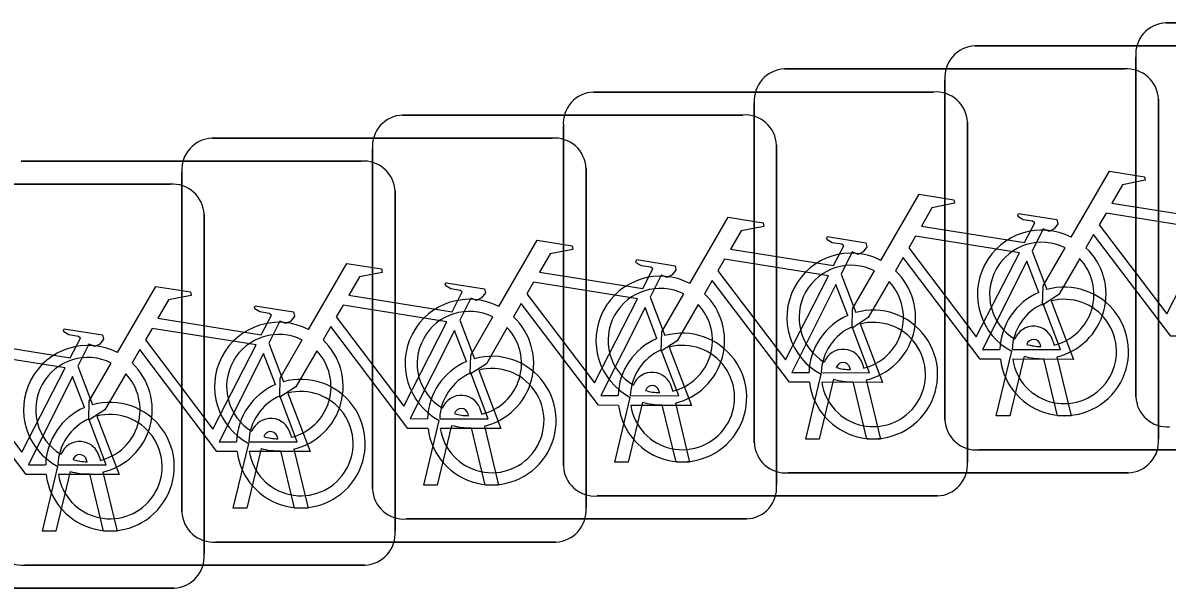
# Model space of a CAD drawing. Extents: x 162184 to 163154, y 385507 to 386516.
# Drawn here: x 162776.088 to 162778.917, y 386422.222 to 386423.621 of the extents above; entities that cross this region are included whole.
import ezdxf

# ---------------------------------------------------------------- set-up
doc = ezdxf.new("R2010")
doc.units = 0
doc.layers.add('IMGEO_Fietsenrek', color=7, linetype='Continuous')

msp = doc.modelspace()

# ---------------------------------------------------------------- linework, layer by layer
at = {"layer": 'IMGEO_Fietsenrek'}
for p, q in [((162778.9139, 386423.6205), (162779.7548, 386423.6205)), ((162779.7548, 386423.6205), (162778.9139, 386423.6205)), ((162778.4419, 386423.5635), (162779.2828, 386423.5635)), ((162779.2828, 386423.5635), (162778.4419, 386423.5635)), ((162778.8395, 386422.6959), (162778.8395, 386423.5368)), ((162778.8395, 386423.5368), (162778.8395, 386422.6959)), ((162777.9709, 386423.5065), (162778.8118, 386423.5065)), ((162778.8118, 386423.5065), (162777.9709, 386423.5065)), ((162778.3675, 386422.6389), (162778.3675, 386423.4798)), ((162778.3675, 386423.4798), (162778.3675, 386422.6389)), ((162777.4989, 386423.4495), (162778.3398, 386423.4495)), ((162778.3398, 386423.4495), (162777.4989, 386423.4495)), ((162778.8955, 386423.4321), (162778.8955, 386422.5912)), ((162778.8955, 386422.5912), (162778.8955, 386423.4321)), ((162777.8965, 386422.5819), (162777.8965, 386423.4228)), ((162777.8965, 386423.4228), (162777.8965, 386422.5819)), ((162777.0269, 386423.3925), (162777.8678, 386423.3925)), ((162777.8678, 386423.3925), (162777.0269, 386423.3925)), ((162778.4235, 386423.3751), (162778.4235, 386422.5342)), ((162778.4235, 386422.5342), (162778.4235, 386423.3751)), ((162777.4245, 386422.5249), (162777.4245, 386423.3658)), ((162777.4245, 386423.3658), (162777.4245, 386422.5249)), ((162776.5559, 386423.3355), (162777.3968, 386423.3355)), ((162777.3968, 386423.3355), (162776.5559, 386423.3355)), ((162777.9515, 386423.3181), (162777.9515, 386422.4772)), ((162777.9515, 386422.4772), (162777.9515, 386423.3181)), ((162776.9525, 386422.4679), (162776.9525, 386423.3088)), ((162776.9525, 386423.3088), (162776.9525, 386422.4679)), ((162776.0839, 386423.2785), (162776.9248, 386423.2785)), ((162776.9248, 386423.2785), (162776.0839, 386423.2785)), ((162777.4805, 386423.2611), (162777.4805, 386422.4202)), ((162777.4805, 386422.4202), (162777.4805, 386423.2611)), ((162776.4815, 386422.4109), (162776.4815, 386423.2518)), ((162776.4815, 386423.2518), (162776.4815, 386422.4109)), ((162775.6119, 386423.2215), (162776.4528, 386423.2215)), ((162776.4528, 386423.2215), (162775.6119, 386423.2215)), ((162777.0085, 386423.2041), (162777.0085, 386422.3632)), ((162777.0085, 386422.3632), (162777.0085, 386423.2041)), ((162776.5365, 386423.1471), (162776.5365, 386422.3062)), ((162776.5365, 386422.3062), (162776.5365, 386423.1471)), ((162778.5832, 386423.0562), (162778.6195, 386422.961)), ((162778.1112, 386422.9992), (162778.1475, 386422.904)), ((162777.6392, 386422.9422), (162777.6755, 386422.847)), ((162777.1682, 386422.8852), (162777.2045, 386422.79)), ((162778.6356, 386422.8314), (162778.6374, 386422.8235)), ((162776.6962, 386422.8282), (162776.7325, 386422.733)), ((162778.4945, 386422.6483), (162778.5328, 386422.8083)), ((162778.6049, 386422.8199), (162778.6039, 386422.8242)), ((162778.5632, 386422.7961), (162778.5279, 386422.6483)), ((162778.646, 386422.6483), (162778.6121, 386422.79)), ((162778.6444, 386422.7943), (162778.6794, 386422.6483)), ((162776.2242, 386422.7712), (162776.2605, 386422.676)), ((162778.0235, 386422.5913), (162778.0618, 386422.7513)), ((162778.1339, 386422.7629), (162778.1329, 386422.7672)), ((162778.1646, 386422.7744), (162778.1664, 386422.7665)), ((162778.0922, 386422.7391), (162778.0569, 386422.5913)), ((162778.175, 386422.5913), (162778.1411, 386422.733)), ((162778.1734, 386422.7373), (162778.2084, 386422.5913)), ((162777.5515, 386422.5343), (162777.5898, 386422.6943)), ((162777.6619, 386422.7059), (162777.6609, 386422.7102)), ((162777.6926, 386422.7174), (162777.6944, 386422.7095)), ((162777.6202, 386422.6821), (162777.5849, 386422.5343)), ((162777.703, 386422.5343), (162777.6691, 386422.676)), ((162777.7014, 386422.6803), (162777.7364, 386422.5343)), ((162777.0795, 386422.4773), (162777.1178, 386422.6373)), ((162777.1899, 386422.6489), (162777.1889, 386422.6532)), ((162777.2206, 386422.6604), (162777.2224, 386422.6525)), ((162778.5279, 386422.6483), (162778.4945, 386422.6483)), ((162778.6794, 386422.6483), (162778.646, 386422.6483)), ((162777.1482, 386422.6251), (162777.1129, 386422.4773)), ((162777.231, 386422.4773), (162777.1971, 386422.619)), ((162777.2294, 386422.6233), (162777.2644, 386422.4773)), ((162776.6085, 386422.4203), (162776.6468, 386422.5803)), ((162776.7189, 386422.5919), (162776.7179, 386422.5962)), ((162776.7496, 386422.6034), (162776.7514, 386422.5955)), ((162778.0569, 386422.5913), (162778.0235, 386422.5913)), ((162778.2084, 386422.5913), (162778.175, 386422.5913)), ((162776.6772, 386422.5681), (162776.6419, 386422.4203)), ((162776.76, 386422.4203), (162776.7261, 386422.562)), ((162776.7584, 386422.5663), (162776.7934, 386422.4203)), ((162779.2921, 386422.5645), (162778.4512, 386422.5645)), ((162778.4512, 386422.5645), (162779.2921, 386422.5645)), ((162776.1365, 386422.3633), (162776.1748, 386422.5233)), ((162776.2469, 386422.5349), (162776.2459, 386422.5392)), ((162776.2776, 386422.5464), (162776.2794, 386422.5385)), ((162777.5849, 386422.5343), (162777.5515, 386422.5343)), ((162777.7364, 386422.5343), (162777.703, 386422.5343)), ((162776.2052, 386422.5111), (162776.1699, 386422.3633)), ((162776.288, 386422.3633), (162776.2541, 386422.505)), ((162776.2864, 386422.5093), (162776.3214, 386422.3633)), ((162778.8211, 386422.5075), (162777.9802, 386422.5075)), ((162777.9802, 386422.5075), (162778.8211, 386422.5075)), ((162777.1129, 386422.4773), (162777.0795, 386422.4773)), ((162777.2644, 386422.4773), (162777.231, 386422.4773)), ((162778.3491, 386422.4505), (162777.5082, 386422.4505)), ((162777.5082, 386422.4505), (162778.3491, 386422.4505)), ((162776.6419, 386422.4203), (162776.6085, 386422.4203)), ((162776.7934, 386422.4203), (162776.76, 386422.4203)), ((162777.8771, 386422.3935), (162777.0362, 386422.3935)), ((162777.0362, 386422.3935), (162777.8771, 386422.3935)), ((162776.1699, 386422.3633), (162776.1365, 386422.3633)), ((162776.3214, 386422.3633), (162776.288, 386422.3633)), ((162777.4061, 386422.3365), (162776.5652, 386422.3365)), ((162776.5652, 386422.3365), (162777.4061, 386422.3365)), ((162776.9341, 386422.2795), (162776.0932, 386422.2795)), ((162776.0932, 386422.2795), (162776.9341, 386422.2795)), ((162776.4621, 386422.2225), (162775.6212, 386422.2225)), ((162775.6212, 386422.2225), (162776.4621, 386422.2225))]:
    msp.add_line(p, q, dxfattribs=at)
for points in [[(162778.6801, 386423.0902), (162778.7748, 386423.2537), (162778.861, 386423.2399), (162778.8627, 386423.2312), (162778.8066, 386423.2203), (162778.7804, 386423.175), (162779.0356, 386423.1342)], [(162778.2091, 386423.0332), (162778.3038, 386423.1967), (162778.39, 386423.1829), (162778.3917, 386423.1742), (162778.3356, 386423.1633), (162778.3094, 386423.118), (162778.5646, 386423.0772)], [(162778.5646, 386423.0772), (162778.5896, 386423.126), (162778.5845, 386423.13), (162778.5613, 386423.1337), (162778.5486, 386423.1412), (162778.5476, 386423.1443), (162778.5498, 386423.1489), (162778.6446, 386423.1338), (162778.6469, 386423.1235), (162778.6375, 386423.1111), (162778.6251, 386423.1047), (162778.6106, 386423.1109), (162778.5832, 386423.0562)], [(162779.0227, 386423.109), (162778.7659, 386423.15), (162778.7492, 386423.1212), (162778.9162, 386422.9009), (162779.0227, 386423.109)], [(162777.7371, 386422.9762), (162777.8318, 386423.1397), (162777.918, 386423.1259), (162777.9197, 386423.1172), (162777.8636, 386423.1063), (162777.8374, 386423.061), (162778.0926, 386423.0202)], [(162778.0926, 386423.0202), (162778.1176, 386423.069), (162778.1125, 386423.073), (162778.0893, 386423.0767), (162778.0766, 386423.0842), (162778.0756, 386423.0873), (162778.0778, 386423.0919), (162778.1726, 386423.0768), (162778.1749, 386423.0665), (162778.1655, 386423.0541), (162778.1531, 386423.0477), (162778.1386, 386423.0539), (162778.1112, 386422.9992)], [(162778.5517, 386423.052), (162778.2949, 386423.093), (162778.2782, 386423.0642), (162778.4452, 386422.8439), (162778.5517, 386423.052)], [(162778.9758, 386422.8455), (162778.9261, 386422.8456), (162778.7354, 386423.0973), (162778.7164, 386423.0645)], [(162777.2651, 386422.9192), (162777.3598, 386423.0827), (162777.446, 386423.0689), (162777.4477, 386423.0602), (162777.3916, 386423.0493), (162777.3654, 386423.004), (162777.6206, 386422.9632)], [(162778.7008, 386423.0377), (162778.6492, 386422.9485), (162778.6093, 386422.9225), (162778.6105, 386422.97), (162778.665, 386423.0642)], [(162777.6206, 386422.9632), (162777.6456, 386423.012), (162777.6405, 386423.016), (162777.6173, 386423.0197), (162777.6046, 386423.0272), (162777.6036, 386423.0303), (162777.6058, 386423.0349), (162777.7006, 386423.0198), (162777.7029, 386423.0095), (162777.6935, 386422.9971), (162777.6811, 386422.9907), (162777.6666, 386422.9969), (162777.6392, 386422.9422)], [(162778.0797, 386422.995), (162777.8229, 386423.036), (162777.8062, 386423.0072), (162777.9732, 386422.7869), (162778.0797, 386422.995)], [(162778.5048, 386422.7885), (162778.4551, 386422.7886), (162778.2644, 386423.0403), (162778.2454, 386423.0075)], [(162778.5997, 386422.954), (162778.5704, 386423.0308), (162778.461, 386422.8127), (162778.5037, 386422.8126)], [(162776.7941, 386422.8622), (162776.8888, 386423.0257), (162776.975, 386423.0119), (162776.9767, 386423.0032), (162776.9206, 386422.9923), (162776.8944, 386422.947), (162777.1496, 386422.9062)], [(162778.2298, 386422.9807), (162778.1782, 386422.8915), (162778.1383, 386422.8655), (162778.1395, 386422.913), (162778.194, 386423.0072)], [(162777.1496, 386422.9062), (162777.1746, 386422.955), (162777.1695, 386422.959), (162777.1463, 386422.9627), (162777.1336, 386422.9702), (162777.1326, 386422.9733), (162777.1348, 386422.9779), (162777.2296, 386422.9628), (162777.2319, 386422.9525), (162777.2225, 386422.9401), (162777.2101, 386422.9337), (162777.1956, 386422.9399), (162777.1682, 386422.8852)], [(162777.6077, 386422.938), (162777.3509, 386422.979), (162777.3342, 386422.9502), (162777.5012, 386422.7299), (162777.6077, 386422.938)], [(162778.0328, 386422.7315), (162777.9831, 386422.7316), (162777.7924, 386422.9833), (162777.7734, 386422.9505)], [(162778.1277, 386422.897), (162778.0984, 386422.9738), (162777.989, 386422.7557), (162778.0317, 386422.7556)], [(162776.3221, 386422.8052), (162776.4168, 386422.9687), (162776.503, 386422.9549), (162776.5047, 386422.9462), (162776.4486, 386422.9353), (162776.4224, 386422.89), (162776.6776, 386422.8492)], [(162777.7578, 386422.9237), (162777.7062, 386422.8345), (162777.6663, 386422.8085), (162777.6675, 386422.856), (162777.722, 386422.9502)], [(162776.6776, 386422.8492), (162776.7026, 386422.898), (162776.6975, 386422.902), (162776.6743, 386422.9057), (162776.6616, 386422.9132), (162776.6606, 386422.9163), (162776.6628, 386422.9209), (162776.7576, 386422.9058), (162776.7599, 386422.8955), (162776.7505, 386422.8831), (162776.7381, 386422.8767), (162776.7236, 386422.8829), (162776.6962, 386422.8282)], [(162777.1367, 386422.881), (162776.8799, 386422.922), (162776.8632, 386422.8932), (162777.0302, 386422.6729), (162777.1367, 386422.881)], [(162777.5608, 386422.6745), (162777.5111, 386422.6746), (162777.3204, 386422.9263), (162777.3014, 386422.8935)], [(162777.6557, 386422.84), (162777.6264, 386422.9168), (162777.517, 386422.6987), (162777.5597, 386422.6986)], [(162778.5337, 386422.8125), (162778.6536, 386422.8123), (162778.6104, 386422.9259)], [(162778.6302, 386422.9328), (162778.6852, 386422.7882), (162778.5351, 386422.7885)], [(162775.8501, 386422.7482), (162775.9448, 386422.9117), (162776.031, 386422.8979), (162776.0327, 386422.8892), (162775.9766, 386422.8783), (162775.9504, 386422.833), (162776.2056, 386422.7922)], [(162777.2858, 386422.8667), (162777.2342, 386422.7775), (162777.1943, 386422.7515), (162777.1955, 386422.799), (162777.25, 386422.8932)], [(162776.2056, 386422.7922), (162776.2306, 386422.841), (162776.2255, 386422.845), (162776.2023, 386422.8487), (162776.1896, 386422.8562), (162776.1886, 386422.8593), (162776.1908, 386422.8639), (162776.2856, 386422.8488), (162776.2879, 386422.8385), (162776.2785, 386422.8261), (162776.2661, 386422.8197), (162776.2516, 386422.8259), (162776.2242, 386422.7712)], [(162776.6647, 386422.824), (162776.4079, 386422.865), (162776.3912, 386422.8362), (162776.5582, 386422.6159), (162776.6647, 386422.824)], [(162777.0898, 386422.6175), (162777.0401, 386422.6176), (162776.8494, 386422.8693), (162776.8304, 386422.8365)], [(162777.1847, 386422.783), (162777.1554, 386422.8598), (162777.046, 386422.6417), (162777.0887, 386422.6416)], [(162778.0617, 386422.7555), (162778.1816, 386422.7553), (162778.1384, 386422.8689)], [(162778.1582, 386422.8758), (162778.2132, 386422.7312), (162778.0631, 386422.7315)], [(162776.8148, 386422.8097), (162776.7632, 386422.7205), (162776.7233, 386422.6945), (162776.7245, 386422.742), (162776.779, 386422.8362)], [(162776.1927, 386422.767), (162775.9359, 386422.808), (162775.9192, 386422.7792), (162776.0862, 386422.5589), (162776.1927, 386422.767)], [(162776.6178, 386422.5605), (162776.5681, 386422.5606), (162776.3774, 386422.8123), (162776.3584, 386422.7795)], [(162776.7127, 386422.726), (162776.6834, 386422.8028), (162776.574, 386422.5847), (162776.6167, 386422.5846)], [(162777.5897, 386422.6985), (162777.7096, 386422.6983), (162777.6664, 386422.8119)], [(162777.6862, 386422.8188), (162777.7412, 386422.6742), (162777.5911, 386422.6745)], [(162776.3428, 386422.7527), (162776.2912, 386422.6635), (162776.2513, 386422.6375), (162776.2525, 386422.685), (162776.307, 386422.7792)], [(162776.1458, 386422.5035), (162776.0961, 386422.5036), (162775.9054, 386422.7553), (162775.8864, 386422.7225)], [(162777.1187, 386422.6415), (162777.2386, 386422.6413), (162777.1954, 386422.7549)], [(162777.2152, 386422.7618), (162777.2702, 386422.6172), (162777.1201, 386422.6175)], [(162776.2407, 386422.669), (162776.2114, 386422.7458), (162776.102, 386422.5277), (162776.1447, 386422.5276)], [(162776.6467, 386422.5845), (162776.7666, 386422.5843), (162776.7234, 386422.6979)], [(162776.7432, 386422.7048), (162776.7982, 386422.5602), (162776.6481, 386422.5605)], [(162776.1747, 386422.5275), (162776.2946, 386422.5273), (162776.2514, 386422.6409)], [(162776.2712, 386422.6478), (162776.3262, 386422.5032), (162776.1761, 386422.5035)]]:
    msp.add_lwpolyline(points, dxfattribs=at)
for centre, radius, start, end in [((162778.9172, 386423.5426), 0.0779, 92.4484, 184.2845), ((162778.9172, 386423.5426), 0.0779, 92.4484, 184.2845), ((162778.4452, 386423.4856), 0.0779, 92.4484, 184.2845), ((162778.4452, 386423.4856), 0.0779, 92.4484, 184.2845), ((162777.9742, 386423.4286), 0.0779, 92.4484, 184.2845), ((162777.9742, 386423.4286), 0.0779, 92.4484, 184.2845), ((162778.8176, 386423.4288), 0.0779, 2.4484, 94.2845), ((162778.8176, 386423.4288), 0.0779, 2.4484, 94.2845), ((162777.5022, 386423.3716), 0.0779, 92.4484, 184.2845), ((162777.5022, 386423.3716), 0.0779, 92.4484, 184.2845), ((162778.3456, 386423.3718), 0.0779, 2.4484, 94.2845), ((162778.3456, 386423.3718), 0.0779, 2.4484, 94.2845), ((162777.0302, 386423.3146), 0.0779, 92.4484, 184.2845), ((162777.0302, 386423.3146), 0.0779, 92.4484, 184.2845), ((162777.8736, 386423.3148), 0.0779, 2.4484, 94.2845), ((162777.8736, 386423.3148), 0.0779, 2.4484, 94.2845), ((162776.5592, 386423.2576), 0.0779, 92.4484, 184.2845), ((162776.5592, 386423.2576), 0.0779, 92.4484, 184.2845), ((162777.4026, 386423.2578), 0.0779, 2.4484, 94.2845), ((162777.4026, 386423.2578), 0.0779, 2.4484, 94.2845), ((162776.9306, 386423.2008), 0.0779, 2.4484, 94.2845), ((162776.9306, 386423.2008), 0.0779, 2.4484, 94.2845), ((162776.4586, 386423.1438), 0.0779, 2.4484, 94.2845), ((162776.4586, 386423.1438), 0.0779, 2.4484, 94.2845), ((162778.6071, 386422.9489), 0.159, 62.6766, 242.1369), ((162778.6071, 386422.9489), 0.129, 63.3192, 238.903), ((162778.6071, 386422.9489), 0.159, 283.5766, 46.6042), ((162778.1361, 386422.8919), 0.159, 62.6766, 242.1369), ((162778.6071, 386422.9489), 0.129, 283.6043, 43.4302), ((162778.1361, 386422.8919), 0.129, 63.3192, 238.903), ((162778.1361, 386422.8919), 0.159, 283.5766, 46.6042), ((162777.6641, 386422.8349), 0.159, 62.6766, 242.1369), ((162778.1361, 386422.8919), 0.129, 283.6043, 43.4302), ((162777.6641, 386422.8349), 0.129, 63.3192, 238.903), ((162777.6641, 386422.8349), 0.159, 283.5766, 46.6042), ((162778.6627, 386422.8079), 0.159, 113.3408, 178.3217), ((162778.6627, 386422.8079), 0.159, 187.0065, 105.7708), ((162777.1921, 386422.7779), 0.159, 62.6766, 242.1369), ((162777.6641, 386422.8349), 0.129, 283.6043, 43.4302), ((162778.6627, 386422.8079), 0.129, 113.923, 177.9556), ((162778.6627, 386422.8079), 0.129, 188.6715, 104.5883), ((162777.1921, 386422.7779), 0.129, 63.3192, 238.903), ((162777.1921, 386422.7779), 0.159, 283.5766, 46.6042), ((162778.1907, 386422.7509), 0.159, 113.3408, 178.3217), ((162778.1907, 386422.7509), 0.159, 187.0065, 105.7708), ((162776.7211, 386422.7209), 0.159, 62.6766, 242.1369), ((162777.1921, 386422.7779), 0.129, 283.6043, 43.4302), ((162778.1907, 386422.7509), 0.129, 113.923, 177.9556), ((162778.1907, 386422.7509), 0.129, 188.6715, 104.5883), ((162778.5869, 386422.8203), 0.0499, 12.8025, 158.6934), ((162776.7211, 386422.7209), 0.129, 63.3192, 238.903), ((162776.7211, 386422.7209), 0.159, 283.5766, 46.6042), ((162777.7187, 386422.6939), 0.159, 113.3408, 178.3217), ((162777.7187, 386422.6939), 0.159, 187.0065, 105.7708), ((162778.5869, 386422.8203), 0.0174, 12.8025, 163.4502), ((162776.2491, 386422.6639), 0.159, 62.6766, 242.1369), ((162776.7211, 386422.7209), 0.129, 283.6043, 43.4302), ((162777.7187, 386422.6939), 0.129, 113.923, 177.9556), ((162777.7187, 386422.6939), 0.129, 188.6715, 104.5883), ((162778.1159, 386422.7633), 0.0499, 12.8025, 158.6934), ((162778.6071, 386422.9489), 0.129, 253.415, 269.0204), ((162776.2491, 386422.6639), 0.129, 63.3192, 238.903), ((162776.2491, 386422.6639), 0.159, 283.5766, 46.6042), ((162777.2477, 386422.6369), 0.159, 113.3408, 178.3217), ((162777.2477, 386422.6369), 0.159, 187.0065, 105.7708), ((162778.1159, 386422.7633), 0.0174, 12.8025, 163.4502), ((162778.6071, 386422.9489), 0.159, 253.9967, 271.7867), ((162776.2491, 386422.6639), 0.129, 283.6043, 43.4302), ((162777.2477, 386422.6369), 0.129, 113.923, 177.9556), ((162777.2477, 386422.6369), 0.129, 188.6715, 104.5883), ((162777.6439, 386422.7063), 0.0499, 12.8025, 158.6934), ((162778.1361, 386422.8919), 0.129, 253.415, 269.0204), ((162776.7757, 386422.5799), 0.159, 113.3408, 178.3217), ((162776.7757, 386422.5799), 0.159, 187.0065, 105.7708), ((162777.6439, 386422.7063), 0.0174, 12.8025, 163.4502), ((162778.1361, 386422.8919), 0.159, 253.9967, 271.7867), ((162776.7757, 386422.5799), 0.129, 113.923, 177.9556), ((162776.7757, 386422.5799), 0.129, 188.6715, 104.5883), ((162777.1719, 386422.6493), 0.0499, 12.8025, 158.6934), ((162777.6641, 386422.8349), 0.129, 253.415, 269.0204), ((162778.9174, 386422.6992), 0.0779, 182.4484, 274.2845), ((162778.9174, 386422.6992), 0.0779, 182.4484, 274.2845), ((162776.3037, 386422.5229), 0.159, 113.3408, 178.3217), ((162776.3037, 386422.5229), 0.159, 187.0065, 105.7708), ((162777.1719, 386422.6493), 0.0174, 12.8025, 163.4502), ((162777.6641, 386422.8349), 0.159, 253.9967, 271.7867), ((162776.3037, 386422.5229), 0.129, 113.923, 177.9556), ((162776.3037, 386422.5229), 0.129, 188.6715, 104.5883), ((162776.7009, 386422.5923), 0.0499, 12.8025, 158.6934), ((162777.1921, 386422.7779), 0.129, 253.415, 269.0204), ((162778.4454, 386422.6422), 0.0779, 182.4484, 274.2845), ((162778.4454, 386422.6422), 0.0779, 182.4484, 274.2845), ((162776.7009, 386422.5923), 0.0174, 12.8025, 163.4502), ((162777.1921, 386422.7779), 0.159, 253.9967, 271.7867), ((162776.2289, 386422.5353), 0.0499, 12.8025, 158.6934), ((162776.7211, 386422.7209), 0.129, 253.415, 269.0204), ((162777.9744, 386422.5852), 0.0779, 182.4484, 274.2845), ((162777.9744, 386422.5852), 0.0779, 182.4484, 274.2845), ((162778.8178, 386422.5854), 0.0779, 272.4484, 4.2845), ((162778.8178, 386422.5854), 0.0779, 272.4484, 4.2845), ((162776.2289, 386422.5353), 0.0174, 12.8025, 163.4502), ((162776.7211, 386422.7209), 0.159, 253.9967, 271.7867), ((162776.2491, 386422.6639), 0.129, 253.415, 269.0204), ((162777.5024, 386422.5282), 0.0779, 182.4484, 274.2845), ((162777.5024, 386422.5282), 0.0779, 182.4484, 274.2845), ((162778.3458, 386422.5284), 0.0779, 272.4484, 4.2845), ((162778.3458, 386422.5284), 0.0779, 272.4484, 4.2845), ((162776.2491, 386422.6639), 0.159, 253.9967, 271.7867), ((162777.0304, 386422.4712), 0.0779, 182.4484, 274.2845), ((162777.0304, 386422.4712), 0.0779, 182.4484, 274.2845), ((162777.8738, 386422.4714), 0.0779, 272.4484, 4.2845), ((162777.8738, 386422.4714), 0.0779, 272.4484, 4.2845), ((162776.5594, 386422.4142), 0.0779, 182.4484, 274.2845), ((162776.5594, 386422.4142), 0.0779, 182.4484, 274.2845), ((162777.4028, 386422.4144), 0.0779, 272.4484, 4.2845), ((162777.4028, 386422.4144), 0.0779, 272.4484, 4.2845), ((162776.0874, 386422.3572), 0.0779, 182.4484, 274.2845), ((162776.0874, 386422.3572), 0.0779, 182.4484, 274.2845), ((162776.9308, 386422.3574), 0.0779, 272.4484, 4.2845), ((162776.9308, 386422.3574), 0.0779, 272.4484, 4.2845), ((162776.4588, 386422.3004), 0.0779, 272.4484, 4.2845), ((162776.4588, 386422.3004), 0.0779, 272.4484, 4.2845)]:
    msp.add_arc(centre, radius, start, end, dxfattribs=at)

doc.saveas('drawing.dxf')
